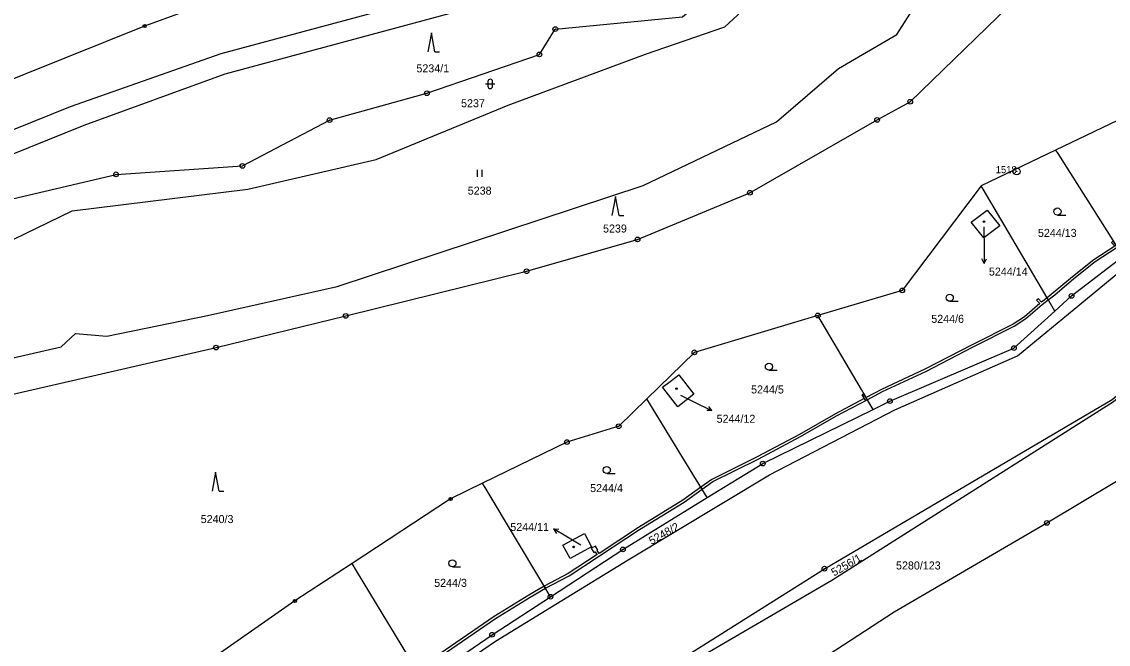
# Model space of a CAD drawing. Extents: x -644096 to -634268, y -1141430 to -1133463.
# Drawn here: x -637984.7 to -637753.9, y -1139805.7 to -1139673.6 of the extents above; entities that cross this region are included whole.
import ezdxf

# ---------------------------------------------------------------- set-up
doc = ezdxf.new("R2010")
doc.units = 0
for name, color, linetype in [('_CIVIL_CONSTRUCTION', 7, 'Continuous'), ('B_Hranice _3D', 7, 'Continuous'), ('M_Svah_Zarez', 7, 'Continuous'), ('svrsek_osa_sjezdy', 7, 'Continuous'), ('svrsek_osa_VRT', 7, 'Continuous'), ('svrsek_popisy_VRT', 7, 'Continuous'), ('terminal_VRT', 7, 'Continuous')]:
    doc.layers.add(name, color=color, linetype=linetype)

msp = doc.modelspace()

# ---------------------------------------------------------------- linework, layer by layer
at = {"layer": '_CIVIL_CONSTRUCTION'}
for centre, radius in [((-637958.61, -1139674.47), 0.335), ((-637958.61, -1139674.47), 0.0203), ((-637871.39, -1139675.15), 0.5), ((-637871.39, -1139675.15), 0.0303), ((-637874.75, -1139680.51), 0.5), ((-637874.75, -1139680.51), 0.0303), ((-637898.67, -1139688.76), 0.5), ((-637898.67, -1139688.76), 0.0303), ((-637796, -1139690.55), 0.5), ((-637796, -1139690.55), 0.0303), ((-637919.35, -1139694.46), 0.5), ((-637919.35, -1139694.46), 0.0303), ((-637803.02, -1139694.4), 0.5), ((-637803.02, -1139694.4), 0.0303), ((-637937.86, -1139704.18), 0.5), ((-637937.86, -1139704.18), 0.0303), ((-637773.38, -1139705.34), 0.75), ((-637964.71, -1139705.97), 0.5), ((-637964.71, -1139705.97), 0.0303), ((-637773.38, -1139705.34), 0.03), ((-637830.06, -1139709.87), 0.5), ((-637830.06, -1139709.87), 0.0303), ((-637853.92, -1139719.79), 0.5), ((-637853.92, -1139719.79), 0.0303), ((-637877.49, -1139726.53), 0.5), ((-637877.49, -1139726.53), 0.0303), ((-637797.68, -1139730.6), 0.5), ((-637797.68, -1139730.6), 0.0303), ((-637761.72, -1139731.76), 0.5), ((-637761.72, -1139731.76), 0.0303), ((-637915.92, -1139736.03), 0.5), ((-637915.92, -1139736.03), 0.0303), ((-637815.61, -1139735.93), 0.5), ((-637815.61, -1139735.93), 0.0303), ((-637943.47, -1139742.75), 0.5), ((-637943.47, -1139742.75), 0.0303), ((-637841.85, -1139743.75), 0.5), ((-637841.85, -1139743.75), 0.0303), ((-637773.96, -1139742.85), 0.5), ((-637773.96, -1139742.85), 0.0303), ((-637800.3, -1139754.11), 0.5), ((-637800.3, -1139754.11), 0.0303), ((-637857.92, -1139759.44), 0.5), ((-637857.92, -1139759.44), 0.0303), ((-637868.92, -1139762.79), 0.5), ((-637868.92, -1139762.79), 0.0303), ((-637827.31, -1139767.35), 0.5), ((-637827.31, -1139767.35), 0.0303), ((-637893.63, -1139774.88), 0.335), ((-637893.63, -1139774.88), 0.0203), ((-637766.97, -1139779.95), 0.5), ((-637766.97, -1139779.95), 0.0303), ((-637857.04, -1139785.59), 0.5), ((-637857.04, -1139785.59), 0.0303), ((-637814.22, -1139789.67), 0.5), ((-637814.22, -1139789.67), 0.0303), ((-637872.43, -1139795.63), 0.5), ((-637926.7, -1139796.52), 0.335), ((-637926.7, -1139796.52), 0.0203), ((-637872.43, -1139795.63), 0.0303), ((-637884.83, -1139803.71), 0.5), ((-637884.83, -1139803.71), 0.0303)]:
    msp.add_circle(centre, radius, dxfattribs=at)
at = {"layer": 'B_Hranice _3D'}
for points in [[(-637766.93, -1139732.17), (-637766.67, -1139732.61), (-637765.28, -1139731.51), (-637761.22, -1139728.08), (-637756.67, -1139724.5), (-637752.05, -1139721.45), (-637752.89, -1139720.11), (-637753.26, -1139720.4), (-637752.55, -1139721.18), (-637756.97, -1139724.1), (-637761.54, -1139727.7), (-637765.6, -1139731.13)], [(-637805.11, -1139753.8), (-637801.91, -1139752.05), (-637792.67, -1139747.79), (-637782.62, -1139742.59), (-637773.9, -1139738.22), (-637771.44, -1139736.6), (-637767.95, -1139733.62), (-637766.67, -1139732.61), (-637766.93, -1139732.17), (-637768.08, -1139733.08), (-637768.75, -1139732.38), (-637769.14, -1139732.69), (-637768.46, -1139733.4), (-637771.74, -1139736.2), (-637774.15, -1139737.78), (-637782.84, -1139742.15), (-637792.89, -1139747.34), (-637802.13, -1139751.61), (-637805.32, -1139753.34), (-637805.85, -1139752.53), (-637805.69, -1139752.8)], [(-637840.45, -1139772.37), (-637840.19, -1139772.8), (-637837.9, -1139771.16), (-637828.32, -1139766.4), (-637819.28, -1139761.63), (-637811.66, -1139757.25), (-637805.11, -1139753.8), (-637805.65, -1139752.87), (-637806.05, -1139753.13), (-637805.76, -1139753.58), (-637811.9, -1139756.81), (-637819.52, -1139761.19), (-637828.54, -1139765.96), (-637838.16, -1139770.74)], [(-637806.27, -1139752.79), (-637805.48, -1139754), (-637805.11, -1139753.8), (-637805.65, -1139752.87), (-637805.85, -1139752.53)], [(-637873.77, -1139793.4), (-637873.51, -1139793.83), (-637868.42, -1139791.16), (-637862, -1139786.97), (-637853.48, -1139781.38), (-637844.04, -1139775.56), (-637840.19, -1139772.8), (-637840.45, -1139772.37), (-637844.32, -1139775.14), (-637853.74, -1139780.96), (-637862.07, -1139786.42), (-637862.51, -1139785.8), (-637862.38, -1139785.72), (-637862.87, -1139784.86), (-637863.74, -1139785.35), (-637863.24, -1139786.22), (-637862.97, -1139786.07), (-637862.49, -1139786.69), (-637868.68, -1139790.72)], [(-637901.3, -1139810.46), (-637900.72, -1139811.43), (-637895.64, -1139808.18), (-637884.11, -1139800.22), (-637876.74, -1139795.71), (-637873.51, -1139793.83), (-637873.77, -1139793.4), (-637877, -1139795.29), (-637884.39, -1139799.8), (-637895.92, -1139807.76), (-637900.62, -1139810.77), (-637900.99, -1139810.24)]]:
    msp.add_lwpolyline(points, close=True, dxfattribs=at)
at = {"layer": 'M_Svah_Zarez'}
for centre in [(-637780.31, -1139716), (-637845.65, -1139751.47), (-637867.49, -1139785.05)]:
    msp.add_circle(centre, 0.175, dxfattribs=at)
at = {"layer": 'svrsek_osa_sjezdy'}
for p, q in [((-637897.71, -1139675.96), (-637898.46, -1139679.96)), ((-637896.96, -1139679.96), (-637897.71, -1139675.96)), ((-637896.96, -1139679.96), (-637895.96, -1139679.96)), ((-637885.71, -1139686.27), (-637885.71, -1139687.27)), ((-637884.71, -1139687.27), (-637884.71, -1139686.27)), ((-637886.21, -1139686.77), (-637884.21, -1139686.77)), ((-637887.9, -1139706.48), (-637887.9, -1139704.98)), ((-637886.9, -1139706.48), (-637886.9, -1139704.98)), ((-637858.61, -1139710.7), (-637859.36, -1139714.7)), ((-637857.86, -1139714.7), (-637858.61, -1139710.7)), ((-637857.86, -1139714.7), (-637856.86, -1139714.7)), ((-637764.71, -1139714.61), (-637762.96, -1139714.61)), ((-637787.59, -1139732.92), (-637785.84, -1139732.92)), ((-637826.02, -1139747.54), (-637824.27, -1139747.54)), ((-637943.56, -1139769.21), (-637944.31, -1139773.21)), ((-637942.81, -1139773.21), (-637943.56, -1139769.21)), ((-637860.46, -1139769.47), (-637858.71, -1139769.47)), ((-637942.81, -1139773.21), (-637941.81, -1139773.21)), ((-637893.25, -1139789.28), (-637891.5, -1139789.28))]:
    msp.add_line(p, q, dxfattribs=at)
for centre in [(-637764.71, -1139713.86), (-637787.59, -1139732.17), (-637826.02, -1139746.79), (-637860.46, -1139768.72), (-637893.25, -1139788.53)]:
    msp.add_circle(centre, 0.75, dxfattribs=at)
for centre, start, end in [((-637885.21, -1139686.27), 0, 180), ((-637885.21, -1139687.27), 180, 359.9879)]:
    msp.add_arc(centre, 0.5, start, end, dxfattribs=at)
at = {"layer": 'svrsek_popisy_VRT'}
for p, q in [((-637780.38, -1139717.12), (-637780.31, -1139721.89)), ((-637780.31, -1139721.89), (-637780.26, -1139724.89)), ((-637780.26, -1139724.89), (-637780.78, -1139723.9)), ((-637780.26, -1139724.89), (-637779.77, -1139723.88)), ((-637844.81, -1139752.81), (-637840.81, -1139754.8)), ((-637840.81, -1139754.8), (-637838.11, -1139756.12)), ((-637838.11, -1139756.12), (-637838.79, -1139755.23)), ((-637838.11, -1139756.12), (-637839.23, -1139756.13)), ((-637869.18, -1139782.77), (-637871.75, -1139781.22)), ((-637871.75, -1139781.22), (-637870.64, -1139781.31)), ((-637871.75, -1139781.22), (-637871.15, -1139782.17)), ((-637865.97, -1139784.67), (-637869.18, -1139782.77))]:
    msp.add_line(p, q, dxfattribs=at)
at = {"layer": 'terminal_VRT'}
for p, q in [((-637746.64, -1139691.96), (-637765.11, -1139700.81)), ((-637765.11, -1139700.81), (-637780.93, -1139708.39))]:
    msp.add_line(p, q, dxfattribs=at)
for points in [[(-638064.7, -1139710.81), (-638029.95, -1139719.06), (-637971.45, -1139695.54), (-637941.55, -1139684.66), (-637864.73, -1139663.89), (-637841.43, -1139654.88), (-637827.58, -1139644.9), (-637814.99, -1139626.01), (-637786.46, -1139604.1), (-637780.04, -1139601.55), (-637766.47, -1139596.16)], [(-638030.28, -1139714.08), (-637974.36, -1139691.56), (-637942.39, -1139680.32), (-637865.84, -1139659.7), (-637843.56, -1139651.86), (-637830.51, -1139642.68), (-637817.7, -1139623.32), (-637790.26, -1139602.95), (-637786.64, -1139600.26)], [(-638064.57, -1139738.94), (-638034.01, -1139728.59), (-638001.83, -1139714.71), (-637964.71, -1139705.97), (-637937.86, -1139704.18), (-637919.35, -1139694.46), (-637898.67, -1139688.76), (-637874.75, -1139680.51), (-637871.39, -1139675.15), (-637844.39, -1139672.52), (-637824.93, -1139656.02), (-637811.95, -1139628.74), (-637784.59, -1139613.36), (-637769.79, -1139601.48)], [(-638062.53, -1139746.73), (-638029.75, -1139735.92), (-638016.37, -1139728.23), (-638009.23, -1139726.94), (-637986.42, -1139719.74), (-637974.04, -1139713.71), (-637936.73, -1139709.14), (-637909.46, -1139702.79), (-637881.44, -1139691.25), (-637852.2, -1139680.47), (-637835.36, -1139674.64), (-637823.85, -1139663.94), (-637807.12, -1139641.26), (-637810.07, -1139637.51), (-637797.17, -1139623.31), (-637793.77, -1139624.34), (-637766.1, -1139602.63), (-637761.97, -1139602.47), (-637745.85, -1139608.77)], [(-638062.53, -1139746.73), (-638062.31, -1139750.2), (-638057.08, -1139754.46), (-638043.29, -1139751.51), (-638033.32, -1139752.28), (-638017.22, -1139751.94), (-637976.34, -1139742.55), (-637973.32, -1139739.76), (-637966.7, -1139740.34), (-637945.28, -1139735.91), (-637917.72, -1139729.8), (-637852.73, -1139708.31), (-637824.37, -1139694.79), (-637811.2, -1139683.49), (-637798.84, -1139676.29), (-637783.23, -1139651.86), (-637771.58, -1139637.92), (-637742.79, -1139624.04), (-637729.39, -1139619.12)], [(-638065.36, -1139756.75), (-638064.1, -1139756.96), (-638031.19, -1139762.36), (-637986.93, -1139752.71), (-637943.47, -1139742.75), (-637915.92, -1139736.03), (-637877.49, -1139726.53), (-637853.92, -1139719.79), (-637830.06, -1139709.87), (-637803.02, -1139694.4), (-637796, -1139690.55), (-637770.42, -1139665.72), (-637759.32, -1139651.52), (-637748.61, -1139641.53)], [(-638033.21, -1139692.52), (-638013.98, -1139691.67), (-637992.54, -1139688.06), (-637958.61, -1139674.47), (-637924.78, -1139662.13), (-637899.32, -1139651.83), (-637875.09, -1139642.1)], [(-637891.7, -1139841.15), (-637847.49, -1139812.42), (-637812.66, -1139792.13), (-637752.78, -1139754.18), (-637690.45, -1139702.36), (-637678.31, -1139691.5), (-637677.96, -1139691.19)], [(-637765.11, -1139700.81), (-637764.64, -1139701.56), (-637752.89, -1139720.11), (-637751.59, -1139722.17), (-637750.81, -1139723.4)], [(-637780.93, -1139708.39), (-637797.68, -1139730.6), (-637815.61, -1139735.93)], [(-637765.28, -1139734.98), (-637766.63, -1139732.68), (-637767.43, -1139731.32), (-637780.5, -1139709.12), (-637780.93, -1139708.39)], [(-637776.99, -1139716.9), (-637780.38, -1139719.45), (-637783.07, -1139716.12), (-637779.65, -1139713.54), (-637776.99, -1139716.9)], [(-637997.76, -1139886.45), (-637977.73, -1139872.63), (-637958.86, -1139860.9), (-637911.42, -1139823.77), (-637884.08, -1139805.08), (-637855.89, -1139787.79), (-637825.86, -1139769.73), (-637799.25, -1139755.94), (-637773.19, -1139744.46), (-637759.93, -1139733.57), (-637744.58, -1139720.9), (-637738.82, -1139715.93)], [(-637765.28, -1139734.98), (-637761.72, -1139731.76), (-637750.81, -1139723.4)], [(-637891.7, -1139841.15), (-637848.07, -1139810.97), (-637814.22, -1139789.67), (-637753.07, -1139753.77), (-637722.43, -1139727.69)], [(-637803.89, -1139755.87), (-637800.3, -1139754.11), (-637773.96, -1139742.85), (-637765.28, -1139734.98)], [(-637815.61, -1139735.93), (-637841.85, -1139743.75), (-637851.95, -1139753.61)], [(-637803.89, -1139755.87), (-637805.69, -1139752.8), (-637806.37, -1139751.64), (-637815.61, -1139735.93)], [(-637847.02, -1139749.95), (-637845.15, -1139748.5), (-637841.95, -1139752.62), (-637845.39, -1139755.3), (-637848.32, -1139751.51), (-637848.59, -1139751.17), (-637847.02, -1139749.95)], [(-637851.95, -1139753.61), (-637857.92, -1139759.44), (-637868.92, -1139762.79), (-637886.88, -1139771.54)], [(-637839.1, -1139774.58), (-637840.82, -1139771.77), (-637841.95, -1139769.93), (-637851.15, -1139754.91), (-637851.95, -1139753.61)], [(-637839.1, -1139774.58), (-637827.31, -1139767.35), (-637803.89, -1139755.87)], [(-637828.83, -1139818.01), (-637799.39, -1139798.85), (-637766.97, -1139779.95), (-637738.11, -1139762.65)], [(-637886.88, -1139771.54), (-637893.63, -1139774.88), (-637914.56, -1139788.58)], [(-637872.43, -1139795.63), (-637874.27, -1139792.56), (-637885.9, -1139773.18), (-637886.88, -1139771.54)], [(-637872.43, -1139795.63), (-637857.04, -1139785.59), (-637839.1, -1139774.58)], [(-637865.18, -1139782.22), (-637863.71, -1139785.03), (-637868.27, -1139787.5), (-637869.78, -1139784.68), (-637865.18, -1139782.22)], [(-637914.56, -1139788.58), (-637926.7, -1139796.52), (-637946.07, -1139810.04)], [(-637899.37, -1139813.66), (-637901.12, -1139810.76), (-637913.64, -1139790.1), (-637914.56, -1139788.58)], [(-637899.37, -1139813.66), (-637884.83, -1139803.71), (-637872.43, -1139795.63)]]:
    msp.add_lwpolyline(points, dxfattribs=at)

# ---------------------------------------------------------------- texts
at = {"layer": '_CIVIL_CONSTRUCTION'}
msp.add_text('1518', height=1.5, dxfattribs=at).set_placement((-637777.83, -1139705.72))
at = {"layer": 'svrsek_osa_VRT'}
for s, p in [('5234/1', (-637900.9, -1139684.32)), ('5237', (-637891.41, -1139691.72)), ('5238', (-637889.99, -1139710.28)), ('5239', (-637861.25, -1139718.32)), ('5244/13', (-637768.86, -1139719.25)), ('5244/14', (-637779.27, -1139727.46)), ('5244/6', (-637791.52, -1139737.49)), ('5244/5', (-637829.8, -1139752.48)), ('5244/12', (-637837.12, -1139758.7)), ('5244/4', (-637863.99, -1139773.41)), ('5240/3', (-637946.72, -1139779.99)), ('5244/11', (-637880.95, -1139781.67)), ('5280/123', (-637799.01, -1139789.84)), ('5244/3', (-637897.12, -1139793.53))]:
    msp.add_text(s, height=1.7, dxfattribs=at).set_placement(p)
for s, rotation, p in [('5248/2', 29, (-637850.95, -1139784.65)), ('5256/1', 30, (-637812.18, -1139791.36))]:
    msp.add_text(s, height=1.7, rotation=rotation, dxfattribs=at).set_placement(p)

doc.saveas('drawing.dxf')
